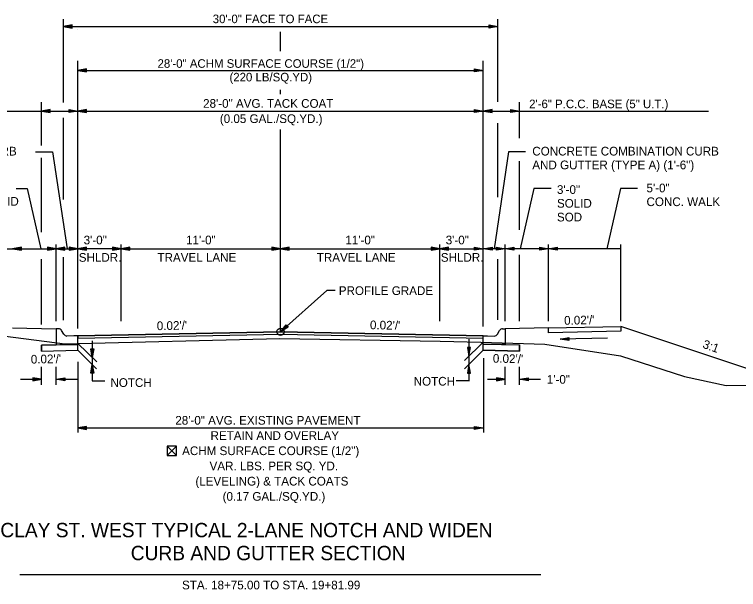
# Model space of a CAD drawing. Extents: x 1001270 to 1003428, y 1840152 to 1842912.
# Drawn here: x 1001329.98 to 1001379.98, y 1840570.53 to 1840610.21 of the extents above; entities that cross this region are included whole.
import ezdxf

# ---------------------------------------------------------------- set-up
doc = ezdxf.new("R2010")
doc.units = 0
for name, color, linetype in [('10', 7, 'Continuous'), ('19', 7, 'Continuous'), ('20', 7, 'Continuous'), ('8', 7, 'Continuous')]:
    doc.layers.add(name, color=color, linetype=linetype)

# ---------------------------------------------------------------- blocks, each defined once
blk = doc.blocks.new('TM')
at = {"layer": '8'}
for p, q in [((-120.309, 21.181), (-119.787, -20.829)), ((0, 0), (-120.309, 21.181)), ((-31.382, 2.945), (-120.176, 10.512)), ((-119.787, -20.829), (0, 0)), ((-119.911, -10.826), (-31.307, -3.057))]:
    blk.add_line(p, q, dxfattribs=at)

msp = doc.modelspace()

# ---------------------------------------------------------------- linework, layer by layer
at = {"layer": '10'}
for p, q in [((1001340.525, 1840580.418), (1001341.166, 1840579.777)), ((1001341.166, 1840580.418), (1001340.525, 1840579.777)), ((1001340.906, 1840579.777), (1001340.917, 1840579.777))]:
    msp.add_line(p, q, dxfattribs=at)
msp.add_lwpolyline([(1001340.917, 1840579.777), (1001341.166, 1840579.777), (1001341.166, 1840580.418), (1001340.525, 1840580.418), (1001340.525, 1840579.777), (1001340.906, 1840579.777)], dxfattribs=at)
at = {"layer": '19'}
for p, q in [((1001333.358, 1840604.128), (1001333.358, 1840609.885)), ((1001363.358, 1840604.181), (1001363.358, 1840609.885)), ((1001333.958, 1840609.487), (1001333.358, 1840609.382)), ((1001333.358, 1840609.382), (1001363.358, 1840609.382)), ((1001333.358, 1840609.382), (1001333.958, 1840609.277)), ((1001333.958, 1840609.432), (1001333.518, 1840609.397)), ((1001333.518, 1840609.367), (1001333.958, 1840609.327)), ((1001333.958, 1840609.277), (1001333.958, 1840609.487)), ((1001362.758, 1840609.277), (1001362.758, 1840609.487)), ((1001362.758, 1840609.487), (1001363.358, 1840609.382)), ((1001362.758, 1840609.432), (1001363.198, 1840609.397)), ((1001363.358, 1840609.382), (1001362.758, 1840609.277)), ((1001363.198, 1840609.367), (1001362.758, 1840609.327)), ((1001334.351, 1840609.148), (1001334.357, 1840609.148)), ((1001348.357, 1840607.672), (1001348.357, 1840609.013)), ((1001334.357, 1840588.543), (1001334.357, 1840607.007)), ((1001362.357, 1840588.681), (1001362.357, 1840607.007)), ((1001334.357, 1840606.355), (1001362.357, 1840606.355)), ((1001334.958, 1840606.46), (1001334.358, 1840606.355)), ((1001334.358, 1840606.355), (1001334.958, 1840606.25)), ((1001334.958, 1840606.405), (1001334.518, 1840606.37)), ((1001334.518, 1840606.34), (1001334.958, 1840606.3)), ((1001334.958, 1840606.25), (1001334.958, 1840606.46)), ((1001361.758, 1840606.25), (1001361.758, 1840606.46)), ((1001361.758, 1840606.46), (1001362.358, 1840606.355)), ((1001361.758, 1840606.405), (1001362.198, 1840606.37)), ((1001362.358, 1840606.355), (1001361.758, 1840606.25)), ((1001362.198, 1840606.34), (1001361.758, 1840606.3)), ((1001348.357, 1840604.718), (1001348.357, 1840605.02)), ((1001331.857, 1840601.163), (1001331.857, 1840604.149)), ((1001364.854, 1840601.672), (1001364.854, 1840604.149)), ((1001318.669, 1840603.549), (1001334.357, 1840603.549)), ((1001332.457, 1840603.654), (1001331.857, 1840603.549)), ((1001331.857, 1840603.549), (1001332.457, 1840603.444)), ((1001332.457, 1840603.599), (1001332.017, 1840603.564)), ((1001332.017, 1840603.534), (1001332.457, 1840603.494)), ((1001332.457, 1840603.444), (1001332.457, 1840603.654)), ((1001333.758, 1840603.444), (1001333.758, 1840603.654)), ((1001333.758, 1840603.654), (1001334.358, 1840603.549)), ((1001333.758, 1840603.599), (1001334.198, 1840603.564)), ((1001334.358, 1840603.549), (1001333.758, 1840603.444)), ((1001334.198, 1840603.534), (1001333.758, 1840603.494)), ((1001334.958, 1840603.654), (1001334.358, 1840603.549)), ((1001334.358, 1840603.549), (1001362.358, 1840603.549)), ((1001334.358, 1840603.549), (1001334.958, 1840603.444)), ((1001334.958, 1840603.599), (1001334.518, 1840603.564)), ((1001334.518, 1840603.534), (1001334.958, 1840603.494)), ((1001334.958, 1840603.444), (1001334.958, 1840603.654)), ((1001361.758, 1840603.444), (1001361.758, 1840603.654)), ((1001361.758, 1840603.654), (1001362.358, 1840603.549)), ((1001361.758, 1840603.599), (1001362.198, 1840603.564)), ((1001362.358, 1840603.549), (1001361.758, 1840603.444)), ((1001362.198, 1840603.534), (1001361.758, 1840603.494)), ((1001362.357, 1840603.549), (1001377.909, 1840603.549)), ((1001362.958, 1840603.654), (1001362.358, 1840603.549)), ((1001362.358, 1840603.549), (1001362.958, 1840603.444)), ((1001362.958, 1840603.599), (1001362.518, 1840603.564)), ((1001362.518, 1840603.534), (1001362.958, 1840603.494)), ((1001362.958, 1840603.444), (1001362.958, 1840603.654)), ((1001364.257, 1840603.442), (1001364.257, 1840603.652)), ((1001364.257, 1840603.652), (1001364.857, 1840603.547)), ((1001364.257, 1840603.597), (1001364.697, 1840603.562)), ((1001364.857, 1840603.547), (1001364.257, 1840603.442)), ((1001364.697, 1840603.532), (1001364.257, 1840603.492)), ((1001333.358, 1840597.452), (1001333.358, 1840603.089)), ((1001363.362, 1840597.615), (1001363.362, 1840602.713)), ((1001348.357, 1840588.316), (1001348.357, 1840602.268)), ((1001331.438, 1840600.737), (1001332.617, 1840600.737)), ((1001332.617, 1840600.737), (1001333.632, 1840594.046)), ((1001364.088, 1840600.737), (1001363.1, 1840594.046)), ((1001365.267, 1840600.737), (1001364.088, 1840600.737)), ((1001331.857, 1840595.198), (1001331.857, 1840600.308)), ((1001364.857, 1840595.348), (1001364.857, 1840600.083)), ((1001330.109, 1840598.203), (1001330.853, 1840598.203)), ((1001330.853, 1840598.203), (1001331.809, 1840594.046)), ((1001365.852, 1840598.203), (1001364.896, 1840594.046)), ((1001367.031, 1840598.203), (1001365.852, 1840598.203)), ((1001371.835, 1840598.203), (1001370.878, 1840594.046)), ((1001373.014, 1840598.203), (1001371.835, 1840598.203)), ((1001332.857, 1840589.055), (1001332.857, 1840594.346)), ((1001337.357, 1840589.055), (1001337.357, 1840594.346)), ((1001359.357, 1840589.055), (1001359.357, 1840594.346)), ((1001363.857, 1840589.055), (1001363.857, 1840594.346)), ((1001366.857, 1840589.055), (1001366.857, 1840594.346)), ((1001371.857, 1840589.055), (1001371.857, 1840594.346)), ((1001324.857, 1840594.046), (1001334.357, 1840594.046)), ((1001330.457, 1840594.15), (1001329.857, 1840594.046)), ((1001329.857, 1840594.046), (1001330.457, 1840593.94)), ((1001330.457, 1840594.095), (1001330.017, 1840594.061)), ((1001330.017, 1840594.031), (1001330.457, 1840593.99)), ((1001330.457, 1840593.94), (1001330.457, 1840594.15)), ((1001332.257, 1840594.151), (1001332.257, 1840593.941)), ((1001332.857, 1840594.046), (1001332.257, 1840594.151)), ((1001332.697, 1840594.061), (1001332.257, 1840594.096)), ((1001332.257, 1840593.941), (1001332.857, 1840594.046)), ((1001332.257, 1840593.991), (1001332.697, 1840594.031)), ((1001333.457, 1840594.15), (1001332.857, 1840594.046)), ((1001332.857, 1840594.046), (1001333.457, 1840593.94)), ((1001333.457, 1840594.095), (1001333.017, 1840594.061)), ((1001333.017, 1840594.031), (1001333.457, 1840593.99)), ((1001333.457, 1840593.94), (1001333.457, 1840594.15)), ((1001333.757, 1840594.151), (1001333.757, 1840593.941)), ((1001334.357, 1840594.046), (1001333.757, 1840594.151)), ((1001334.197, 1840594.061), (1001333.757, 1840594.096)), ((1001333.757, 1840593.941), (1001334.357, 1840594.046)), ((1001333.757, 1840593.991), (1001334.197, 1840594.031)), ((1001334.957, 1840594.15), (1001334.357, 1840594.046)), ((1001334.357, 1840594.046), (1001334.957, 1840593.94)), ((1001337.357, 1840594.046), (1001334.357, 1840594.046)), ((1001334.957, 1840594.095), (1001334.517, 1840594.061)), ((1001334.517, 1840594.031), (1001334.957, 1840593.99)), ((1001334.957, 1840593.94), (1001334.957, 1840594.15)), ((1001336.757, 1840594.151), (1001336.757, 1840593.941)), ((1001337.357, 1840594.046), (1001336.757, 1840594.151)), ((1001337.197, 1840594.061), (1001336.757, 1840594.096)), ((1001336.757, 1840593.941), (1001337.357, 1840594.046)), ((1001336.757, 1840593.991), (1001337.197, 1840594.031)), ((1001337.957, 1840594.15), (1001337.357, 1840594.046)), ((1001337.357, 1840594.046), (1001348.357, 1840594.046)), ((1001337.357, 1840594.046), (1001337.957, 1840593.94)), ((1001337.957, 1840594.095), (1001337.517, 1840594.061)), ((1001337.517, 1840594.031), (1001337.957, 1840593.99)), ((1001337.957, 1840593.94), (1001337.957, 1840594.15)), ((1001347.757, 1840594.151), (1001347.757, 1840593.941)), ((1001348.357, 1840594.046), (1001347.757, 1840594.151)), ((1001348.197, 1840594.061), (1001347.757, 1840594.096)), ((1001347.757, 1840593.941), (1001348.357, 1840594.046)), ((1001347.757, 1840593.991), (1001348.197, 1840594.031)), ((1001348.957, 1840594.15), (1001348.357, 1840594.046)), ((1001348.357, 1840594.046), (1001359.357, 1840594.046)), ((1001348.357, 1840594.046), (1001348.957, 1840593.94)), ((1001348.957, 1840594.095), (1001348.517, 1840594.061)), ((1001348.517, 1840594.031), (1001348.957, 1840593.99)), ((1001348.957, 1840593.94), (1001348.957, 1840594.15)), ((1001358.757, 1840594.151), (1001358.757, 1840593.941)), ((1001359.357, 1840594.046), (1001358.757, 1840594.151)), ((1001359.197, 1840594.061), (1001358.757, 1840594.096)), ((1001358.757, 1840593.941), (1001359.357, 1840594.046)), ((1001358.757, 1840593.991), (1001359.197, 1840594.031)), ((1001359.957, 1840594.15), (1001359.357, 1840594.046)), ((1001359.357, 1840594.046), (1001359.957, 1840593.94)), ((1001359.357, 1840594.046), (1001362.357, 1840594.046)), ((1001359.957, 1840594.095), (1001359.517, 1840594.061)), ((1001359.517, 1840594.031), (1001359.957, 1840593.99)), ((1001359.957, 1840593.94), (1001359.957, 1840594.15)), ((1001361.757, 1840593.94), (1001361.757, 1840594.15)), ((1001361.757, 1840594.15), (1001362.357, 1840594.046)), ((1001361.757, 1840594.095), (1001362.197, 1840594.061)), ((1001362.357, 1840594.046), (1001361.757, 1840593.94)), ((1001362.197, 1840594.031), (1001361.757, 1840593.99)), ((1001362.357, 1840594.046), (1001362.957, 1840594.151)), ((1001371.857, 1840594.046), (1001362.357, 1840594.046)), ((1001362.957, 1840593.941), (1001362.357, 1840594.046)), ((1001362.517, 1840594.061), (1001362.957, 1840594.096)), ((1001362.957, 1840593.991), (1001362.517, 1840594.031)), ((1001362.957, 1840594.151), (1001362.957, 1840593.941)), ((1001363.257, 1840593.94), (1001363.257, 1840594.15)), ((1001363.257, 1840594.15), (1001363.857, 1840594.046)), ((1001363.257, 1840594.095), (1001363.697, 1840594.061)), ((1001363.857, 1840594.046), (1001363.257, 1840593.94)), ((1001363.697, 1840594.031), (1001363.257, 1840593.99)), ((1001363.857, 1840594.046), (1001364.457, 1840594.151)), ((1001364.457, 1840593.941), (1001363.857, 1840594.046)), ((1001364.017, 1840594.061), (1001364.457, 1840594.096)), ((1001364.457, 1840593.991), (1001364.017, 1840594.031)), ((1001364.457, 1840594.151), (1001364.457, 1840593.941)), ((1001366.257, 1840593.94), (1001366.257, 1840594.15)), ((1001366.257, 1840594.15), (1001366.857, 1840594.046)), ((1001366.257, 1840594.095), (1001366.697, 1840594.061)), ((1001366.857, 1840594.046), (1001366.257, 1840593.94)), ((1001366.697, 1840594.031), (1001366.257, 1840593.99)), ((1001366.857, 1840594.046), (1001367.457, 1840594.151)), ((1001367.457, 1840593.941), (1001366.857, 1840594.046)), ((1001367.017, 1840594.061), (1001367.457, 1840594.096)), ((1001367.457, 1840593.991), (1001367.017, 1840594.031)), ((1001367.457, 1840594.151), (1001367.457, 1840593.941)), ((1001331.857, 1840588.809), (1001331.857, 1840593.319)), ((1001333.358, 1840589.11), (1001333.358, 1840593.469)), ((1001363.362, 1840589.149), (1001363.362, 1840593.319)), ((1001364.857, 1840589.035), (1001364.857, 1840593.619)), ((1001348.357, 1840588.316), (1001348.737, 1840588.793)), ((1001348.469, 1840588.429), (1001348.769, 1840588.75)), ((1001348.842, 1840588.669), (1001348.488, 1840588.412)), ((1001348.737, 1840588.793), (1001348.875, 1840588.636)), ((1001366.858, 1840588.582), (1001371.857, 1840588.681)), ((1001371.857, 1840588.681), (1001371.857, 1840588.348)), ((1001383.94, 1840584.654), (1001371.857, 1840588.681)), ((1001329.849, 1840588.582), (1001332.848, 1840588.522)), ((1001333.024, 1840588.521), (1001332.857, 1840588.521)), ((1001332.857, 1840588.521), (1001332.857, 1840588.188)), ((1001332.857, 1840588.188), (1001332.857, 1840588.006)), ((1001333.386, 1840588.146), (1001333.24, 1840588.397)), ((1001334.357, 1840588.036), (1001348.357, 1840588.316)), ((1001348.875, 1840588.636), (1001348.357, 1840588.316)), ((1001348.357, 1840588.316), (1001362.357, 1840588.036)), ((1001363.329, 1840588.146), (1001363.475, 1840588.397)), ((1001363.691, 1840588.521), (1001363.857, 1840588.521)), ((1001366.858, 1840588.582), (1001363.857, 1840588.522)), ((1001363.857, 1840588.521), (1001363.857, 1840588.188)), ((1001363.857, 1840588.188), (1001363.857, 1840588.006)), ((1001366.858, 1840588.249), (1001366.858, 1840588.582)), ((1001366.858, 1840588.582), (1001366.858, 1840588.582)), ((1001371.857, 1840588.348), (1001366.858, 1840588.249)), ((1001332.857, 1840588.006), (1001332.857, 1840587.413)), ((1001334.073, 1840588.031), (1001333.607, 1840588.021)), ((1001334.357, 1840588.036), (1001334.073, 1840588.031)), ((1001334.073, 1840588.031), (1001334.073, 1840588.03)), ((1001334.073, 1840588.03), (1001334.073, 1840588.031)), ((1001334.357, 1840587.87), (1001348.357, 1840588.15)), ((1001348.357, 1840588.15), (1001362.357, 1840587.87)), ((1001362.357, 1840588.036), (1001362.642, 1840588.031)), ((1001362.642, 1840588.031), (1001362.642, 1840588.03)), ((1001362.642, 1840588.03), (1001362.642, 1840588.031)), ((1001362.642, 1840588.031), (1001363.107, 1840588.021)), ((1001363.857, 1840588.006), (1001363.857, 1840587.426)), ((1001334.358, 1840587.444), (1001331.857, 1840587.393)), ((1001331.857, 1840587.393), (1001332.857, 1840587.413)), ((1001331.857, 1840586.986), (1001331.857, 1840587.393)), ((1001331.857, 1840587.393), (1001331.857, 1840586.986)), ((1001332.857, 1840587.413), (1001334.358, 1840587.444)), ((1001334.357, 1840587.036), (1001334.358, 1840587.444)), ((1001334.358, 1840587.505), (1001335.658, 1840586.233)), ((1001334.358, 1840587.036), (1001334.358, 1840587.444)), ((1001362.357, 1840587.597), (1001361.057, 1840586.324)), ((1001361.472, 1840587.228), (1001361.262, 1840587.228)), ((1001361.262, 1840587.228), (1001361.367, 1840586.628)), ((1001361.317, 1840587.228), (1001361.352, 1840586.788)), ((1001361.367, 1840586.628), (1001361.472, 1840587.228)), ((1001361.382, 1840586.788), (1001361.422, 1840587.228)), ((1001363.857, 1840587.426), (1001362.357, 1840587.456)), ((1001362.357, 1840587.036), (1001362.357, 1840587.456)), ((1001362.357, 1840587.456), (1001364.857, 1840587.406)), ((1001362.357, 1840587.036), (1001362.357, 1840587.456)), ((1001362.357, 1840587.456), (1001362.357, 1840587.456)), ((1001363.857, 1840587.426), (1001364.857, 1840587.406)), ((1001364.857, 1840586.986), (1001364.857, 1840587.406)), ((1001364.857, 1840587.406), (1001364.857, 1840586.986)), ((1001331.857, 1840586.986), (1001334.357, 1840587.036)), ((1001331.857, 1840586.986), (1001334.358, 1840587.036)), ((1001334.357, 1840587.036), (1001335.657, 1840585.764)), ((1001334.358, 1840587.036), (1001334.358, 1840587.036)), ((1001335.253, 1840587.127), (1001335.463, 1840587.127)), ((1001335.358, 1840586.527), (1001335.253, 1840587.127)), ((1001335.343, 1840586.687), (1001335.303, 1840587.127)), ((1001335.463, 1840587.127), (1001335.358, 1840586.527)), ((1001335.408, 1840587.127), (1001335.373, 1840586.687)), ((1001362.357, 1840587.036), (1001361.057, 1840585.764)), ((1001362.357, 1840587.036), (1001364.857, 1840586.986)), ((1001364.857, 1840586.986), (1001362.357, 1840587.036)), ((1001334.358, 1840586.236), (1001334.358, 1840581.351)), ((1001362.358, 1840586.496), (1001362.358, 1840581.351)), ((1001331.857, 1840584.657), (1001331.857, 1840585.895)), ((1001332.857, 1840584.657), (1001332.857, 1840585.895)), ((1001335.252, 1840585.458), (1001335.357, 1840586.058)), ((1001335.307, 1840585.458), (1001335.342, 1840585.898)), ((1001335.357, 1840586.058), (1001335.462, 1840585.458)), ((1001335.372, 1840585.898), (1001335.412, 1840585.458)), ((1001361.367, 1840586.067), (1001361.262, 1840585.467)), ((1001361.352, 1840585.907), (1001361.312, 1840585.467)), ((1001361.472, 1840585.467), (1001361.367, 1840586.067)), ((1001361.417, 1840585.467), (1001361.382, 1840585.907)), ((1001363.857, 1840584.657), (1001363.857, 1840585.895)), ((1001364.857, 1840584.657), (1001364.857, 1840585.895)), ((1001335.462, 1840585.458), (1001335.252, 1840585.458)), ((1001361.262, 1840585.467), (1001361.472, 1840585.467)), ((1001330.409, 1840585.035), (1001331.857, 1840585.035)), ((1001330.409, 1840585.035), (1001331.857, 1840585.035)), ((1001331.257, 1840585.14), (1001331.257, 1840584.93)), ((1001331.857, 1840585.035), (1001331.257, 1840585.14)), ((1001331.257, 1840585.14), (1001331.257, 1840584.93)), ((1001331.857, 1840585.035), (1001331.257, 1840585.14)), ((1001331.697, 1840585.05), (1001331.257, 1840585.085)), ((1001331.697, 1840585.05), (1001331.257, 1840585.085)), ((1001331.257, 1840584.93), (1001331.857, 1840585.035)), ((1001331.257, 1840584.93), (1001331.857, 1840585.035)), ((1001331.257, 1840584.98), (1001331.697, 1840585.02)), ((1001331.257, 1840584.98), (1001331.697, 1840585.02)), ((1001332.857, 1840585.035), (1001333.457, 1840585.14)), ((1001332.857, 1840585.035), (1001333.457, 1840585.14)), ((1001333.457, 1840584.93), (1001332.857, 1840585.035)), ((1001332.857, 1840585.035), (1001334.306, 1840585.035)), ((1001333.457, 1840584.93), (1001332.857, 1840585.035)), ((1001332.857, 1840585.035), (1001334.306, 1840585.035)), ((1001333.017, 1840585.05), (1001333.457, 1840585.085)), ((1001333.017, 1840585.05), (1001333.457, 1840585.085)), ((1001333.457, 1840584.98), (1001333.017, 1840585.02)), ((1001333.457, 1840584.98), (1001333.017, 1840585.02)), ((1001333.457, 1840585.14), (1001333.457, 1840584.93)), ((1001333.457, 1840585.14), (1001333.457, 1840584.93)), ((1001335.358, 1840584.939), (1001336.222, 1840584.939)), ((1001361.367, 1840584.939), (1001360.493, 1840584.939)), ((1001362.637, 1840585.035), (1001363.857, 1840585.035)), ((1001362.637, 1840585.035), (1001363.857, 1840585.035)), ((1001363.257, 1840585.14), (1001363.257, 1840584.93)), ((1001363.857, 1840585.035), (1001363.257, 1840585.14)), ((1001363.257, 1840585.14), (1001363.257, 1840584.93)), ((1001363.857, 1840585.035), (1001363.257, 1840585.14)), ((1001363.697, 1840585.05), (1001363.257, 1840585.085)), ((1001363.697, 1840585.05), (1001363.257, 1840585.085)), ((1001363.257, 1840584.93), (1001363.857, 1840585.035)), ((1001363.257, 1840584.93), (1001363.857, 1840585.035)), ((1001363.257, 1840584.98), (1001363.697, 1840585.02)), ((1001363.257, 1840584.98), (1001363.697, 1840585.02)), ((1001364.857, 1840585.035), (1001365.457, 1840585.14)), ((1001364.857, 1840585.035), (1001365.457, 1840585.14)), ((1001365.457, 1840584.93), (1001364.857, 1840585.035)), ((1001364.857, 1840585.035), (1001366.306, 1840585.035)), ((1001365.457, 1840584.93), (1001364.857, 1840585.035)), ((1001364.857, 1840585.035), (1001366.306, 1840585.035)), ((1001365.017, 1840585.05), (1001365.457, 1840585.085)), ((1001365.017, 1840585.05), (1001365.457, 1840585.085)), ((1001365.457, 1840584.98), (1001365.017, 1840585.02)), ((1001365.457, 1840584.98), (1001365.017, 1840585.02)), ((1001365.457, 1840585.14), (1001365.457, 1840584.93)), ((1001365.457, 1840585.14), (1001365.457, 1840584.93)), ((1001334.958, 1840581.784), (1001334.358, 1840581.68)), ((1001334.358, 1840581.68), (1001362.358, 1840581.68)), ((1001334.358, 1840581.68), (1001334.958, 1840581.574)), ((1001334.958, 1840581.729), (1001334.518, 1840581.695)), ((1001334.518, 1840581.665), (1001334.958, 1840581.624)), ((1001334.958, 1840581.574), (1001334.958, 1840581.784)), ((1001361.758, 1840581.574), (1001361.758, 1840581.784)), ((1001361.758, 1840581.784), (1001362.358, 1840581.68)), ((1001361.758, 1840581.729), (1001362.198, 1840581.695)), ((1001362.358, 1840581.68), (1001361.758, 1840581.574)), ((1001362.198, 1840581.665), (1001361.758, 1840581.624)), ((1001330.343, 1840571.56), (1001366.32, 1840571.56))]:
    msp.add_line(p, q, dxfattribs=at)
for points in [[(1001310.084, 1840593.604), (1001314.186, 1840593.355), (1001317.88, 1840592.437), (1001320.395, 1840591.503), (1001324.175, 1840589.645), (1001329.355, 1840588.008), (1001333.465, 1840587.484)], [(1001352.119, 1840591.151), (1001351.549, 1840591.151), (1001348.357, 1840588.316)], [(1001333.465, 1840587.484), (1001348.308, 1840587.844), (1001359.369, 1840587.655), (1001362.18, 1840587.602), (1001366.596, 1840587.465), (1001371.837, 1840586.663), (1001376.238, 1840585.22), (1001379.119, 1840584.595), (1001383.94, 1840584.654)], [(1001334.358, 1840587.444), (1001334.357, 1840587.62), (1001334.357, 1840587.87), (1001334.357, 1840588.036)], [(1001335.358, 1840587.693), (1001335.358, 1840584.939)], [(1001361.367, 1840587.794), (1001361.367, 1840584.916)], [(1001362.357, 1840587.456), (1001362.357, 1840587.62), (1001362.357, 1840587.87), (1001362.357, 1840588.036)]]:
    msp.add_lwpolyline(points, dxfattribs=at)
msp.add_lwpolyline([(1001362.357, 1840588.036), (1001348.357, 1840588.316), (1001334.357, 1840588.036), (1001334.357, 1840587.87), (1001348.357, 1840588.15), (1001362.357, 1840587.87)], close=True, dxfattribs=at)
msp.add_circle((1001348.357, 1840588.316), 0.25, dxfattribs=at)
for centre, start, end in [((1001333.024, 1840588.271), 30.1619, 90), ((1001363.691, 1840588.271), 90, 149.8381), ((1001333.602, 1840588.271), 210.1635, 271.1458), ((1001363.112, 1840588.271), 268.8542, 329.8365)]:
    msp.add_arc(centre, 0.25, start, end, dxfattribs=at)
at = {"layer": '20'}
msp.add_line((1001370.926, 1840587.867), (1001367.656, 1840587.802), dxfattribs=at)

# ---------------------------------------------------------------- block references
at = {"layer": '19', "xscale": 0.0050063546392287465, "yscale": -0.0050063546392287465, "rotation": -178.8781640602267}
msp.add_blockref('TM', (1001367.655, 1840587.799), dxfattribs=at)

# ---------------------------------------------------------------- texts
at = {"layer": '19'}
for s, height, p in [('30\'-0" FACE TO FACE', 0.59001, (1001343.67, 1840609.613)), ('28\'-0" ACHM SURFACE COURSE (1/2")', 0.59001, (1001339.861, 1840606.533)), ('(220 LB/SQ.YD)', 0.59001, (1001344.827, 1840605.593)), ('2\'-6" P.C.C. BASE (5" U.T.)', 0.59001, (1001365.521, 1840603.746)), ('CONCRETE COMBINATION CURB', 0.6, (1001365.739, 1840600.479)), ('AND GUTTER (TYPE A) (1\'-6")', 0.6, (1001365.739, 1840599.529)), ('5\'-0"', 0.6, (1001373.625, 1840597.938)), ('CONC. WALK', 0.6, (1001373.625, 1840596.988)), ('3\'-0"', 0.6, (1001334.759, 1840594.346)), ('11\'-0"', 0.6, (1001341.83, 1840594.346)), ('11\'-0"', 0.6, (1001352.83, 1840594.346)), ('3\'-0"', 0.6, (1001359.759, 1840594.346)), ('SHLDR.', 0.6, (1001334.421, 1840593.146)), ('TRAVEL LANE', 0.6, (1001339.857, 1840593.146)), ('TRAVEL LANE', 0.6, (1001350.857, 1840593.146)), ('SHLDR.', 0.6, (1001359.421, 1840593.146)), ('NOTCH', 0.6, (1001357.547, 1840584.599)), ('NOTCH', 0.6, (1001336.608, 1840584.507))]:
    msp.add_text(s, height=height, dxfattribs=at).set_placement(p)
for s, height, rotation, p in [('28\'-0" AVG. TACK COAT', 0.6, 360, (1001343.008, 1840603.772)), ('(0.05 GAL./SQ.YD.)', 0.6, 360, (1001344.163, 1840602.722)), ('CONCRETE COMBINATION CURB', 0.6, 360, (1001317.255, 1840600.479)), ('3\'-0"', 0.6, 360, (1001367.441, 1840597.829)), ('SOLID ', 0.6, 360, (1001327.873, 1840597.016)), ('SOLID ', 0.6, 360, (1001367.441, 1840596.879)), ('SOD', 0.6, 360, (1001367.441, 1840595.929)), ('PROFILE GRADE', 0.6, 360, (1001352.378, 1840590.851)), ("0.02'/'", 0.6, 1.1419, (1001367.942, 1840588.798)), ("0.02'/'", 0.6, 1.1458, (1001339.816, 1840588.423)), ("0.02'/'", 0.6, 358.8542, (1001354.524, 1840588.492)), ('3:1', 0.6, 340.4943, (1001377.455, 1840587.219)), ("0.02'/'", 0.6, 1.1458, (1001331.116, 1840586.115)), ("0.02'/'", 0.6, 358.8542, (1001363.01, 1840586.182)), ('1\'-0"', 0.6, 360, (1001366.741, 1840584.728)), ('28\'-0" AVG. EXISTING PAVEMENT', 0.6, 360, (1001341.089, 1840581.902)), ('RETAIN AND OVERLAY', 0.6, 360, (1001343.52, 1840580.852)), ('ACHM SURFACE COURSE (1/2")', 0.6, 360, (1001341.559, 1840579.802)), ('VAR. LBS. PER SQ. YD.', 0.6, 360, (1001343.454, 1840578.752)), ('(LEVELING) & TACK COATS', 0.6, 360, (1001342.476, 1840577.702)), ('(0.17 GAL./SQ.YD.)', 0.6, 360, (1001344.356, 1840576.652)), ('CLAY ST. WEST TYPICAL 2-LANE NOTCH AND WIDEN ', 0.98999, 359.9954, (1001329.007, 1840574.134)), ('CURB AND GUTTER SECTION', 0.98999, 359.9954, (1001338.01, 1840572.549)), ('STA. 18+75.00 TO STA. 19+81.99', 0.6, 359.9954, (1001341.552, 1840570.535))]:
    msp.add_text(s, height=height, rotation=rotation, dxfattribs=at).set_placement(p)

doc.saveas('drawing.dxf')
